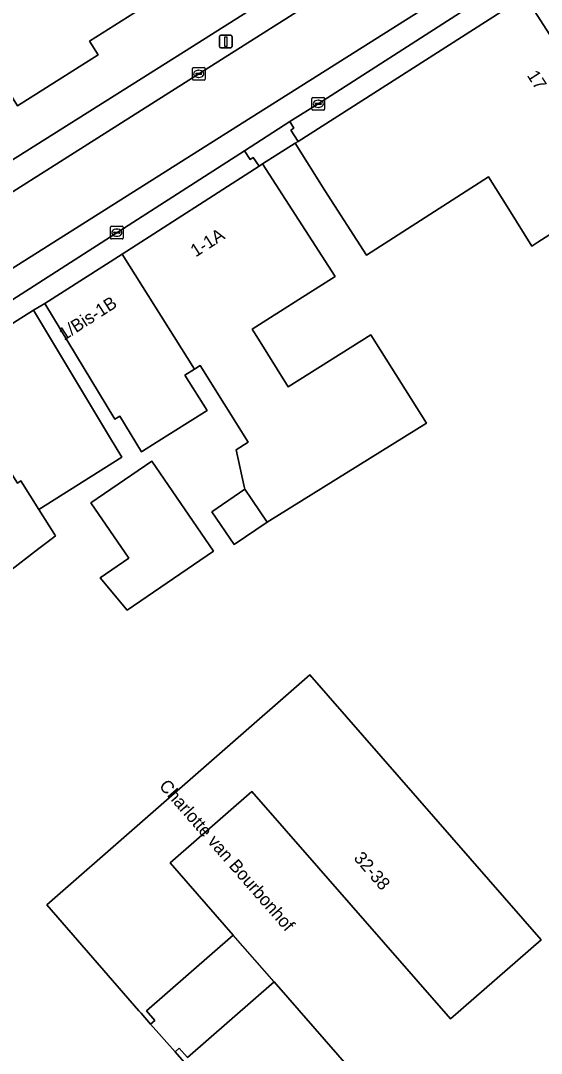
# Model space of a CAD drawing. Extents: x 160663 to 161506, y 382245 to 383291.
# Drawn here: x 160744.3 to 160785.3, y 383094.3 to 383175.5 of the extents above; entities that cross this region are included whole.
import ezdxf

# ---------------------------------------------------------------- set-up
doc = ezdxf.new("R2010")
doc.units = 0
for name, color, linetype in [('IMGEO_Erf', 7, 'Continuous'), ('IMGEO_Kolk', 7, 'Continuous'), ('IMGEO_Lichtmast', 7, 'Continuous'), ('IMGEO_Openbare_ruimte_label', 7, 'Continuous'), ('IMGEO_Pand', 7, 'Continuous'), ('IMGEO_Pand_nummerreeks', 7, 'Continuous'), ('IMGEO_Pand_overbouw', 7, 'Continuous'), ('IMGEO_Parkeervlak_open', 7, 'Continuous'), ('IMGEO_Rijbaan_lokaal_open', 7, 'Continuous'), ('IMGEO_Voetpad_open', 7, 'Continuous')]:
    doc.layers.add(name, color=color, linetype=linetype)

msp = doc.modelspace()

# ---------------------------------------------------------------- linework, layer by layer
at = {"layer": 'IMGEO_Erf'}
for points in [[(160761.204, 383181.097), (160749.748, 383173.844), (160750.432, 383172.762), (160744.104, 383168.763), (160740.194, 383175.013), (160732.213, 383169.997), (160731.898, 383170.498), (160730.725, 383169.759), (160735.037, 383163.056), (160734.385, 383162.64), (160734.158, 383161.783), (160732.874, 383160.954), (160732.004, 383161.117), (160731.185, 383160.597), (160730.527, 383161.622), (160728.942, 383160.603), (160726.993, 383163.638), (160726.559, 383163.68), (160726.078, 383164.425), (160726.216, 383164.838), (160724.635, 383167.324), (160725.222, 383167.694), (160724.191, 383169.333), (160716.168, 383182.089)], [(160709.56, 383180.338), (160712.727, 383171.875), (160712.903, 383171.405), (160718.393, 383173.471), (160725.736, 383153.883), (160725.98, 383153.338), (160726.116, 383153.372), (160726.52, 383153.673), (160729.655, 383155.677), (160730.195, 383156.015), (160730.374, 383156.128), (160757.849, 383173.421), (160766.092, 383178.668)], [(160791.86, 383162.427), (160784.988, 383158.041), (160784.524, 383157.749), (160782.701, 383160.649), (160781.101, 383163.193), (160771.518, 383157.032), (160768.259, 383162.105), (160765.928, 383165.817), (160763.354, 383164.191), (160769.071, 383155.342), (160766.212, 383153.544), (160762.529, 383151.228), (160762.666, 383151.011), (160762.899, 383150.64), (160765.378, 383146.695), (160771.862, 383150.771), (160776.223, 383143.834), (160763.713, 383136.052), (160761.137, 383134.292), (160759.37, 383136.879), (160761.957, 383138.647), (160761.909, 383138.865), (160761.277, 383141.736), (160762.225, 383142.332), (160758.44, 383148.354), (160757.997, 383148.076), (160757.255, 383147.61), (160759.004, 383144.827), (160755.001, 383142.31), (160753.915, 383141.628), (160753.834, 383141.577), (160752.129, 383144.387), (160751.755, 383144.152), (160746.249, 383153.224), (160745.353, 383152.717), (160751.335, 383142.758), (160752.291, 383141.167), (160745.777, 383137.06), (160747.086, 383134.976), (160746.819, 383134.772), (160746.749, 383134.718), (160746.521, 383134.543), (160745.781, 383133.976), (160740.887, 383130.225)]]:
    msp.add_lwpolyline(points, dxfattribs=at)
for points in [[(160759.494, 383133.778), (160752.716, 383129.148), (160750.605, 383131.697), (160752.842, 383133.225), (160749.875, 383137.57), (160754.668, 383140.843)], [(160767.075, 383124.075), (160785.25, 383103.259), (160778.131, 383097.036), (160762.523, 383114.893), (160756.106, 383109.294), (160761.041, 383103.624), (160754.232, 383097.666), (160754.883, 383096.92), (160754.559, 383096.638), (160753.815, 383097.492), (160753.647, 383097.683), (160746.396, 383105.998)], [(160789.444, 383076.109), (160791.941, 383073.242), (160782.34, 383064.863), (160770.523, 383078.382), (160769.663, 383079.367), (160765.001, 383084.7), (160756.48, 383094.454), (160756.804, 383094.737), (160757.448, 383093.999), (160764.255, 383099.938), (160786.953, 383073.958)]]:
    msp.add_lwpolyline(points, close=True, dxfattribs=at)
at = {"layer": 'IMGEO_Kolk'}
for p, q in [((160757.841, 383170.849), (160757.841, 383171.701)), ((160757.916, 383171.775), (160758.768, 383171.775)), ((160758.842, 383171.701), (160758.842, 383170.849)), ((160758.1, 383171.269), (160758.1, 383171.281)), ((160758.538, 383171.232), (160758.14, 383171.232)), ((160758.143, 383171.318), (160758.541, 383171.318)), ((160758.352, 383170.995), (160758.327, 383170.995)), ((160758.329, 383171.555), (160758.354, 383171.555)), ((160758.584, 383171.281), (160758.584, 383171.269)), ((160758.768, 383170.775), (160757.916, 383170.775)), ((160767.233, 383168.489), (160767.233, 383169.341)), ((160767.308, 383169.415), (160768.16, 383169.415)), ((160767.721, 383169.195), (160767.746, 383169.195)), ((160768.234, 383169.341), (160768.234, 383168.489)), ((160768.16, 383168.415), (160767.308, 383168.415)), ((160767.492, 383168.909), (160767.492, 383168.921)), ((160767.93, 383168.872), (160767.532, 383168.872)), ((160767.535, 383168.958), (160767.933, 383168.958)), ((160767.744, 383168.635), (160767.719, 383168.635)), ((160767.976, 383168.921), (160767.976, 383168.909)), ((160751.407, 383158.374), (160751.407, 383159.226)), ((160751.482, 383159.3), (160752.334, 383159.3)), ((160751.666, 383158.794), (160751.666, 383158.806)), ((160752.104, 383158.757), (160751.706, 383158.757)), ((160751.709, 383158.843), (160752.107, 383158.843)), ((160751.895, 383159.08), (160751.92, 383159.08)), ((160752.15, 383158.806), (160752.15, 383158.794)), ((160752.408, 383159.226), (160752.408, 383158.374)), ((160752.334, 383158.3), (160751.482, 383158.3)), ((160751.918, 383158.52), (160751.893, 383158.52))]:
    msp.add_line(p, q, dxfattribs=at)
for points in [[(160757.841, 383170.849), (160757.841, 383171.701)], [(160757.916, 383171.775), (160758.768, 383171.775)], [(160758.842, 383171.701), (160758.842, 383170.849)], [(160758.768, 383170.775), (160757.916, 383170.775)], [(160767.233, 383168.489), (160767.233, 383169.341)], [(160767.308, 383169.415), (160768.16, 383169.415)], [(160768.234, 383169.341), (160768.234, 383168.489)], [(160768.16, 383168.415), (160767.308, 383168.415)], [(160751.407, 383158.374), (160751.407, 383159.226)], [(160751.482, 383159.3), (160752.334, 383159.3)], [(160752.408, 383159.226), (160752.408, 383158.374)], [(160752.334, 383158.3), (160751.482, 383158.3)]]:
    msp.add_lwpolyline(points, dxfattribs=at)
for centre, radius, start, end in [((160757.918, 383171.699), 0.0765, 91.55205, 178.44795), ((160757.918, 383171.699), 0.0765, 91.55205, 178.44795), ((160758.766, 383171.699), 0.0765, 1.55205, 88.44795), ((160758.766, 383171.699), 0.0765, 1.55205, 88.44795), ((160757.918, 383170.851), 0.0765, 181.55205, 268.44795), ((160757.918, 383170.851), 0.0765, 181.55205, 268.44795), ((160758.14, 383171.278), 0.0403, 85.87752, 175.75265), ((160758.137, 383171.268), 0.0366, 178.93798, 274.71019), ((160758.541, 383171.275), 0.043, 264.86636, 352.45326), ((160758.545, 383171.28), 0.0386, 1.73085, 96.63898), ((160758.766, 383170.851), 0.0765, 271.55205, 358.44795), ((160758.766, 383170.851), 0.0765, 271.55205, 358.44795), ((160767.31, 383169.339), 0.0765, 91.55205, 178.44795), ((160767.31, 383169.339), 0.0765, 91.55205, 178.44795), ((160768.158, 383169.339), 0.0765, 1.55205, 88.44795), ((160768.158, 383169.339), 0.0765, 1.55205, 88.44795), ((160767.31, 383168.491), 0.0765, 181.55205, 268.44795), ((160767.31, 383168.491), 0.0765, 181.55205, 268.44795), ((160767.532, 383168.918), 0.0403, 85.87752, 175.75265), ((160767.529, 383168.908), 0.0366, 178.93798, 274.71019), ((160767.933, 383168.915), 0.043, 264.86636, 352.45326), ((160767.937, 383168.92), 0.0386, 1.73085, 96.63898), ((160768.158, 383168.491), 0.0765, 271.55205, 358.44795), ((160768.158, 383168.491), 0.0765, 271.55205, 358.44795), ((160751.484, 383159.224), 0.0765, 91.55205, 178.44795), ((160751.484, 383159.224), 0.0765, 91.55205, 178.44795), ((160751.706, 383158.803), 0.0403, 85.87752, 175.75265), ((160751.703, 383158.793), 0.0366, 178.93798, 274.71019), ((160752.107, 383158.8), 0.043, 264.86636, 352.45326), ((160752.111, 383158.805), 0.0386, 1.73085, 96.63898), ((160752.332, 383159.224), 0.0765, 1.55205, 88.44795), ((160752.332, 383159.224), 0.0765, 1.55205, 88.44795), ((160751.484, 383158.376), 0.0765, 181.55205, 268.44795), ((160751.484, 383158.376), 0.0765, 181.55205, 268.44795), ((160752.332, 383158.376), 0.0765, 271.55205, 358.44795), ((160752.332, 383158.376), 0.0765, 271.55205, 358.44795)]:
    msp.add_arc(centre, radius, start, end, dxfattribs=at)
for centre, major_axis, ratio, start_param, end_param in [((160758.328, 383171.275), (-0.387, 0.002), 0.722429, 4.712389, 7.853982), ((160758.353, 383171.275), (-0.39, 0.002), 0.717154, 1.570796, 4.712389), ((160767.72, 383168.915), (-0.387, 0.002), 0.722429, 4.712389, 7.853982), ((160767.745, 383168.915), (-0.39, 0.002), 0.717154, 1.570796, 4.712389), ((160751.894, 383158.8), (-0.387, 0.002), 0.722429, 4.712389, 7.853982), ((160751.919, 383158.8), (-0.39, 0.002), 0.717154, 1.570796, 4.712389)]:
    msp.add_ellipse(centre, major_axis=major_axis, ratio=ratio, start_param=start_param, end_param=end_param, dxfattribs=at)
at = {"layer": 'IMGEO_Lichtmast'}
for p, q in [((160759.966, 383173.408), (160759.966, 383174.208)), ((160759.966, 383174.208), (160759.966, 383173.408)), ((160760.066, 383174.308), (160760.856, 383174.308)), ((160760.856, 383174.308), (160760.066, 383174.308)), ((160760.956, 383174.208), (160760.956, 383173.408)), ((160760.956, 383173.408), (160760.956, 383174.208)), ((160760.856, 383173.308), (160760.066, 383173.308)), ((160760.066, 383173.308), (160760.856, 383173.308))]:
    msp.add_line(p, q, dxfattribs=at)
msp.add_lwpolyline([(160760.386, 383174.183), (160760.536, 383174.183), (160760.536, 383173.433), (160760.386, 383173.433), (160760.386, 383174.183)], dxfattribs=at)
for centre, start, end in [((160760.066, 383174.208), 90, 180), ((160760.066, 383174.208), 90, 180), ((160760.856, 383174.208), 0, 90), ((160760.856, 383174.208), 360, 90), ((160760.066, 383173.408), 180, 270), ((160760.066, 383173.408), 180, 270), ((160760.856, 383173.408), 270, 0), ((160760.856, 383173.408), 270, 0)]:
    msp.add_arc(centre, 0.1, start, end, dxfattribs=at)
at = {"layer": 'IMGEO_Pand'}
msp.add_lwpolyline([(160716.168, 383182.089), (160724.191, 383169.333), (160725.222, 383167.694), (160730.082, 383170.759), (160730.725, 383169.759), (160731.898, 383170.498), (160732.213, 383169.997), (160740.194, 383175.013), (160744.104, 383168.763), (160750.432, 383172.762), (160749.748, 383173.844), (160761.204, 383181.097)], dxfattribs=at)
for points in [[(160792.517, 383164.025), (160792.265, 383164.241), (160792.193, 383164.355), (160790.505, 383167.212), (160784.001, 383177.386), (160766.141, 383165.953), (160765.928, 383165.817), (160768.259, 383162.105), (160771.518, 383157.032), (160781.101, 383163.193), (160782.701, 383160.649), (160784.524, 383157.749), (160784.988, 383158.041), (160791.86, 383162.427), (160792.16, 383162.515)], [(160763.354, 383164.191), (160763.077, 383164.013), (160752.316, 383157.114), (160757.997, 383148.076), (160758.44, 383148.354), (160762.225, 383142.332), (160761.277, 383141.736), (160761.909, 383138.865), (160761.957, 383138.647), (160763.713, 383136.052), (160776.223, 383143.834), (160771.862, 383150.771), (160765.378, 383146.695), (160762.899, 383150.64), (160762.666, 383151.011), (160762.529, 383151.228), (160766.212, 383153.544), (160769.071, 383155.342)], [(160752.316, 383157.114), (160746.249, 383153.224), (160751.755, 383144.152), (160752.129, 383144.387), (160753.834, 383141.577), (160753.915, 383141.628), (160755.001, 383142.31), (160759.004, 383144.827), (160757.255, 383147.61), (160757.997, 383148.076)], [(160745.353, 383152.717), (160738.422, 383148.34), (160738.334, 383148.282), (160744.091, 383139.116), (160744.374, 383139.294), (160745.777, 383137.06), (160752.291, 383141.167), (160751.335, 383142.758)], [(160738.334, 383148.282), (160736.271, 383146.93), (160731.191, 383143.17), (160731.047, 383143.061), (160740.418, 383130.837), (160740.887, 383130.225), (160745.781, 383133.976), (160746.521, 383134.543), (160746.749, 383134.718), (160746.819, 383134.772), (160747.086, 383134.976), (160745.777, 383137.06), (160744.374, 383139.294), (160744.091, 383139.116)], [(160749.875, 383137.57), (160752.842, 383133.225), (160750.605, 383131.697), (160752.716, 383129.148), (160759.494, 383133.778), (160754.668, 383140.843)], [(160761.957, 383138.647), (160759.37, 383136.879), (160761.137, 383134.292), (160763.713, 383136.052)], [(160753.815, 383097.492), (160754.559, 383096.638), (160754.883, 383096.92), (160754.232, 383097.666), (160761.041, 383103.624), (160756.106, 383109.294), (160762.523, 383114.893), (160778.131, 383097.036), (160785.25, 383103.259), (160767.075, 383124.075), (160746.396, 383105.998), (160753.647, 383097.683)], [(160764.255, 383099.938), (160757.448, 383093.999), (160756.804, 383094.737), (160756.48, 383094.454), (160765.001, 383084.7), (160769.663, 383079.367), (160770.523, 383078.382), (160782.34, 383064.863), (160791.941, 383073.242), (160789.444, 383076.109), (160786.953, 383073.958)]]:
    msp.add_lwpolyline(points, close=True, dxfattribs=at)
at = {"layer": 'IMGEO_Pand_overbouw'}
msp.add_lwpolyline([(160764.255, 383099.938), (160761.041, 383103.624), (160754.232, 383097.666), (160754.883, 383096.92), (160754.559, 383096.638), (160756.48, 383094.454), (160756.804, 383094.737), (160757.448, 383093.999)], close=True, dxfattribs=at)
at = {"layer": 'IMGEO_Parkeervlak_open'}
for points in [[(160782.092, 383180.262), (160760.748, 383166.776), (160741.67, 383154.715), (160738.378, 383152.575)], [(160742.252, 383152.613), (160761.937, 383165.219), (160765.498, 383167.522), (160767.734, 383168.914), (160778.907, 383176.101), (160780.446, 383177.087)]]:
    msp.add_lwpolyline(points, dxfattribs=at)
at = {"layer": 'IMGEO_Rijbaan_lokaal_open'}
for points in [[(160786.581, 383181.35), (160787.866, 383180.98), (160792.914, 383184.239), (160789.679, 383189.292), (160788.862, 383190.569), (160779.683, 383184.772), (160777.448, 383183.361), (160758.342, 383171.276), (160738.728, 383158.856), (160738.179, 383158.496)], [(160699.36, 383124.342), (160715.515, 383136.116), (160730.718, 383147.098), (160738.378, 383152.575), (160741.67, 383154.715), (160760.748, 383166.776), (160782.092, 383180.262)]]:
    msp.add_lwpolyline(points, dxfattribs=at)
at = {"layer": 'IMGEO_Voetpad_open'}
for points in [[(160788.862, 383190.569), (160787.728, 383192.359), (160772.211, 383182.539), (160769.35, 383180.762), (160769.404, 383180.67), (160766.522, 383178.802), (160766.151, 383178.573), (160766.092, 383178.668), (160757.849, 383173.421), (160730.374, 383156.128), (160731.748, 383153.974), (160732.932, 383154.846)], [(160738.179, 383158.496), (160738.728, 383158.856), (160758.342, 383171.276), (160777.448, 383183.361), (160779.683, 383184.772), (160788.862, 383190.569)], [(160780.446, 383177.087), (160778.907, 383176.101), (160767.734, 383168.914), (160765.498, 383167.522), (160765.814, 383167.018), (160765.58, 383166.855), (160766.141, 383165.953), (160784.001, 383177.386), (160782.092, 383180.262)], [(160782.092, 383180.262), (160784.001, 383177.386), (160790.505, 383167.212)], [(160710.755, 383127.679), (160715.709, 383131.434), (160720.537, 383135.094), (160725.705, 383139.012), (160731.047, 383143.061), (160731.191, 383143.17), (160736.271, 383146.93), (160738.334, 383148.282), (160738.422, 383148.34), (160745.353, 383152.717), (160746.249, 383153.224), (160752.316, 383157.114), (160763.077, 383164.013), (160762.613, 383164.709), (160762.384, 383164.542), (160761.937, 383165.219), (160742.252, 383152.613)]]:
    msp.add_lwpolyline(points, dxfattribs=at)
msp.add_lwpolyline([(160763.354, 383164.191), (160765.928, 383165.817), (160766.141, 383165.953), (160765.58, 383166.855), (160765.814, 383167.018), (160765.498, 383167.522), (160761.937, 383165.219), (160762.384, 383164.542), (160762.613, 383164.709), (160763.077, 383164.013)], close=True, dxfattribs=at)

# ---------------------------------------------------------------- texts
at = {"layer": 'IMGEO_Openbare_ruimte_label'}
msp.add_text('Charlotte van Bourbonhof', height=1, rotation=311.1482, dxfattribs=at).set_placement((160755.172, 383115.305))
at = {"layer": 'IMGEO_Pand_nummerreeks'}
for s, rotation, p in [('17', 302.58963, (160784.094, 383171.152)), ('1-1A', 32.6013, (160758.099, 383156.843)), ('1/Bis-1B', 32.66432, (160747.76, 383150.296)), ('32-38', 311.15524, (160770.464, 383109.636))]:
    msp.add_text(s, height=1, rotation=rotation, dxfattribs=at).set_placement(p)

doc.saveas('drawing.dxf')
